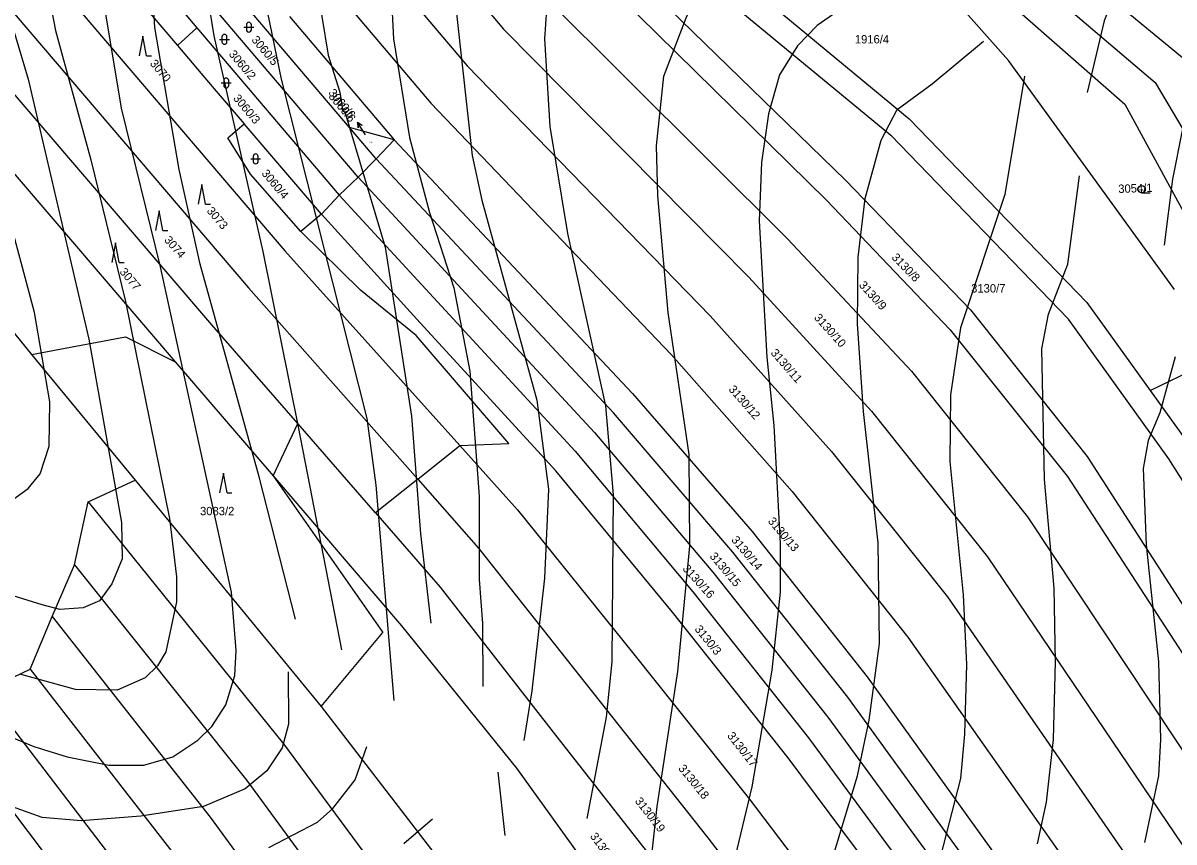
# Model space of a CAD drawing. Extents: x -555860 to -552701, y -1187050 to -1182291.
# Drawn here: x -554655.3 to -554421.8, y -1183272.5 to -1183106.3 of the extents above; entities that cross this region are included whole.
import ezdxf

# ---------------------------------------------------------------- set-up
doc = ezdxf.new("R2010")
doc.units = 0
for name, color, linetype in [('LEG_2b', 7, 'Continuous'), ('Level 16', 7, 'Continuous'), ('Level 25', 7, 'Continuous'), ('Level 40', 7, 'Continuous'), ('Level 41', 7, 'Continuous'), ('navrh_BV', 7, 'Continuous'), ('stav_BV', 7, 'Continuous')]:
    doc.layers.add(name, color=color, linetype=linetype)

msp = doc.modelspace()

# ---------------------------------------------------------------- linework, layer by layer
at = {"layer": 'Level 16'}
for p, q in [((-554585.83, -1183128.95), (-554587.48, -1183126.44)), ((-554587.48, -1183126.44), (-554586.51, -1183127)), ((-554587.48, -1183126.44), (-554587.35, -1183127.55))]:
    msp.add_line(p, q, dxfattribs=at)
at = {"layer": 'Level 25'}
for p, q in [((-554610.48, -1183107.13), (-554608.48, -1183107.13)), ((-554609.98, -1183106.63), (-554609.98, -1183107.63)), ((-554608.98, -1183107.63), (-554608.98, -1183106.63)), ((-554630.98, -1183108.96), (-554631.73, -1183112.96)), ((-554630.23, -1183112.96), (-554630.98, -1183108.96)), ((-554615.45, -1183109.59), (-554613.45, -1183109.59)), ((-554614.95, -1183109.09), (-554614.95, -1183110.09)), ((-554613.95, -1183110.09), (-554613.95, -1183109.09)), ((-554630.23, -1183112.96), (-554629.23, -1183112.96)), ((-554615.08, -1183118.45), (-554613.08, -1183118.45)), ((-554614.58, -1183117.95), (-554614.58, -1183118.95)), ((-554613.58, -1183118.95), (-554613.58, -1183117.95)), ((-554609.1, -1183133.86), (-554607.1, -1183133.86)), ((-554608.6, -1183133.36), (-554608.6, -1183134.36)), ((-554607.6, -1183134.36), (-554607.6, -1183133.36)), ((-554619.05, -1183139.05), (-554619.8, -1183143.05)), ((-554618.3, -1183143.05), (-554619.05, -1183139.05)), ((-554428.37, -1183140.73), (-554426.62, -1183140.73)), ((-554618.3, -1183143.05), (-554617.3, -1183143.05)), ((-554627.69, -1183144.38), (-554628.44, -1183148.38)), ((-554626.94, -1183148.38), (-554627.69, -1183144.38)), ((-554626.94, -1183148.38), (-554625.94, -1183148.38)), ((-554636.54, -1183150.86), (-554637.29, -1183154.86)), ((-554635.79, -1183154.86), (-554636.54, -1183150.86)), ((-554635.79, -1183154.86), (-554634.79, -1183154.86)), ((-554614.67, -1183197.65), (-554615.42, -1183201.65)), ((-554613.92, -1183201.65), (-554614.67, -1183197.65)), ((-554613.92, -1183201.65), (-554612.92, -1183201.65))]:
    msp.add_line(p, q, dxfattribs=at)
msp.add_circle((-554428.37, -1183139.98), 0.75, dxfattribs=at)
for centre, start, end in [((-554609.48, -1183106.63), 0, 180), ((-554609.48, -1183107.63), 180, 359.9879), ((-554614.45, -1183109.09), 0, 180), ((-554614.45, -1183110.09), 180, 359.9879), ((-554614.08, -1183117.95), 0, 180), ((-554614.08, -1183118.95), 180, 359.9879), ((-554608.1, -1183133.36), 0, 180), ((-554608.1, -1183134.36), 180, 359.9879)]:
    msp.add_arc(centre, 0.5, start, end, dxfattribs=at)
at = {"layer": 'Level 40'}
for points in [[(-554600.06, -1183227.3), (-554607.4, -1183198.37), (-554619.39, -1183155.19), (-554623.62, -1183135.99), (-554628.56, -1183107.21), (-554629.97, -1183083.22), (-554628.28, -1183054.43), (-554624.89, -1183030.44), (-554620.8, -1183016.05), (-554619.95, -1183011.25), (-554613.18, -1182992.06), (-554608.53, -1182982.46)], [(-554484.37, -1183002.39), (-554505.79, -1183007.86), (-554510.03, -1183009.41), (-554537.83, -1183024.09), (-554542.21, -1183027.08), (-554548.4, -1183033.14), (-554553.91, -1183041.73), (-554559.7, -1183055.28), (-554562.38, -1183064.31), (-554565.48, -1183077.85), (-554567.18, -1183091.4), (-554567.32, -1183104.95), (-554564.21, -1183133.17), (-554562.24, -1183142.2), (-554551.09, -1183182.84), (-554548.69, -1183200.91), (-554549.54, -1183218.97), (-554552.08, -1183241.83), (-554553.71, -1183251.9)], [(-554452.1, -1183117.09), (-554456.12, -1183141.07), (-554465.15, -1183168.17), (-554467.13, -1183181.72), (-554467.27, -1183195.26), (-554464.59, -1183222.36), (-554463.88, -1183236.47), (-554464.3, -1183250.58), (-554465.15, -1183259.61), (-554470.94, -1183282.19), (-554480.11, -1183309.28), (-554495.5, -1183349.47)], [(-554601.53, -1183237.95), (-554601.47, -1183248.61), (-554602.74, -1183253.4), (-554605.84, -1183258.06), (-554610.22, -1183261.73), (-554618.69, -1183265.26), (-554631.39, -1183267.23), (-554643.52, -1183268.22), (-554651.42, -1183267.52), (-554659.33, -1183264.69), (-554677.25, -1183254.53), (-554690.37, -1183248.32), (-554702.23, -1183245.36), (-554714.08, -1183244.65), (-554729.89, -1183246.91), (-554745.69, -1183251), (-554753.59, -1183252.41), (-554781.25, -1183254.53), (-554801.01, -1183254.67), (-554824.71, -1183258.48), (-554832.62, -1183261.02), (-554844.47, -1183267.37), (-554851.39, -1183272.31), (-554856.75, -1183277.68)]]:
    msp.add_lwpolyline(points, dxfattribs=at)
at = {"layer": 'Level 41'}
for points in [[(-554591.31, -1182973.43), (-554601.19, -1182988.67), (-554606.69, -1182999.96), (-554609.37, -1183007.3), (-554616.85, -1183039.05), (-554617.98, -1183046.53), (-554619.47, -1183065.65), (-554619.67, -1183079.27), (-554618.4, -1183097.61), (-554616.57, -1183108.9), (-554606.69, -1183152.65), (-554599.49, -1183188.21), (-554590.71, -1183233.48)], [(-554653.12, -1183253.12), (-554646.34, -1183255.24), (-554637.88, -1183256.93), (-554630.82, -1183256.93), (-554624.89, -1183255.24), (-554619.81, -1183251.85), (-554616.99, -1183249.03), (-554614.17, -1183244.65), (-554612.33, -1183238.73), (-554612.05, -1183233.65), (-554613.04, -1183221.79), (-554627.43, -1183155.75), (-554635.34, -1183123.58), (-554639.15, -1183100.72), (-554640.13, -1183090.84), (-554640.13, -1183078.98), (-554639.01, -1183065.16), (-554637.23, -1183050.69), (-554631.24, -1183008.43), (-554629.13, -1183000.52), (-554625.74, -1182992.62), (-554616.85, -1182976.82)], [(-554628.99, -1182978.51), (-554640.42, -1182992.05), (-554644.09, -1182997.98), (-554645.5, -1183007.58), (-554644.93, -1183029.31), (-554646.63, -1183046.24), (-554650.86, -1183073.34), (-554651.57, -1183083.22), (-554651.14, -1183095.07), (-554648.74, -1183107.77), (-554641.55, -1183134.02), (-554634.49, -1183162.81), (-554625.6, -1183206.83), (-554624.19, -1183218.69), (-554624.19, -1183223.77), (-554626.31, -1183233.93), (-554628, -1183236.75), (-554630.54, -1183239.15), (-554636.18, -1183241.69), (-554644.65, -1183241.55), (-554655.94, -1183238.44)], [(-554579.99, -1183243.8), (-554583.69, -1183200.06), (-554585.52, -1183186.51), (-554602.88, -1183117.65), (-554608.95, -1183088.01), (-554610.78, -1183074.19), (-554610.92, -1183060.64), (-554608.95, -1183048.78), (-554604.57, -1183030.16), (-554600.34, -1183016.61), (-554596.95, -1183008), (-554592.01, -1182997.7), (-554586.93, -1182988.67), (-554579.31, -1182979.21)], [(-554551.8, -1182986.13), (-554560.26, -1182987.54), (-554569.72, -1182991.91), (-554574.52, -1182995.86), (-554577.48, -1182999.39), (-554580.58, -1183004.48), (-554586.51, -1183019.15), (-554591.03, -1183033.54), (-554593.14, -1183046.39), (-554593.99, -1183061.77), (-554595.82, -1183080.39), (-554595.96, -1183097.05), (-554593.4, -1183112.81), (-554591.03, -1183120.33), (-554590.46, -1183124.14), (-554590.04, -1183124.28), (-554581.85, -1183151.8), (-554576.49, -1183186.09), (-554574.66, -1183209.94), (-554572.59, -1183228.05)], [(-554488.53, -1182992.78), (-554491.44, -1182995.11), (-554493.94, -1182996.29), (-554500.71, -1182997.56), (-554520.19, -1182997.98), (-554548.69, -1183004.9), (-554560.4, -1183010.12), (-554567.46, -1183016.61), (-554572.54, -1183024.51), (-554574.94, -1183030.44), (-554579.03, -1183048.22), (-554580.3, -1183058.1), (-554581.57, -1183081.8), (-554580.16, -1183109.47), (-554576.91, -1183129.5), (-554572.82, -1183144.74), (-554567.88, -1183159.99), (-554564.64, -1183176.92), (-554562.8, -1183202.32), (-554562.8, -1183219.25), (-554562.11, -1183228.16), (-554561.99, -1183240.96)], [(-554475.78, -1183011.47), (-554486.88, -1183017.32), (-554499.02, -1183022.11), (-554502.97, -1183024.37), (-554515.44, -1183032.8), (-554521.4, -1183035.54), (-554524.7, -1183038.06), (-554526.1, -1183039.62), (-554526.96, -1183042.01), (-554526.82, -1183046.24), (-554527.67, -1183052.17), (-554532.74, -1183066), (-554543.75, -1183083.78), (-554547.7, -1183095.64), (-554549.11, -1183103.54), (-554549.54, -1183109.46), (-554548.41, -1183127.25), (-554544.88, -1183148.98), (-554537.12, -1183183.97), (-554535.57, -1183202.04), (-554535.85, -1183235.91), (-554536.98, -1183247.19), (-554540.94, -1183267.72)], [(-554528.69, -1183283.74), (-554526.68, -1183265.26), (-554522.44, -1183237.88), (-554520.05, -1183212.48), (-554520.19, -1183193.85), (-554524.42, -1183165.06), (-554526.54, -1183141.36), (-554526.82, -1183131.2), (-554525.27, -1183117.08), (-554520.75, -1183105.23), (-554517.08, -1183097.33), (-554515.67, -1183095.35), (-554511.58, -1183091.97), (-554505.09, -1183089), (-554501.73, -1183086.53), (-554499.58, -1183083.92), (-554497.89, -1183081.1)], [(-554479.65, -1183095.27), (-554486.88, -1183101.7), (-554494.22, -1183106.78), (-554498.17, -1183110.88), (-554501.84, -1183116.8), (-554504.1, -1183124.71), (-554505.51, -1183134.58), (-554505.93, -1183146.44), (-554504.38, -1183174.09), (-554502.97, -1183187.93), (-554501.7, -1183211.92), (-554501.7, -1183221.79), (-554503.39, -1183237.6), (-554507.48, -1183261.3), (-554517.43, -1183303.14)], [(-554432.13, -1183095.92), (-554435.94, -1183105.8), (-554439.39, -1183120.41)], [(-554412.51, -1183107.43), (-554415.18, -1183112.88), (-554417.88, -1183120.47), (-554420.13, -1183128.09), (-554422.11, -1183137.97), (-554423.8, -1183151.38)], [(-554657.07, -1183108.34), (-554654.25, -1183117.65), (-554641.97, -1183170.43), (-554635.34, -1183207.68), (-554635.2, -1183215.02), (-554637.31, -1183220.1), (-554639.78, -1183223.58), (-554643.13, -1183224.95), (-554647.85, -1183225.32), (-554651.42, -1183224.33), (-554693.76, -1183211.21)], [(-554502.72, -1183328.41), (-554500.57, -1183312.81), (-554499.02, -1183304.2), (-554494.22, -1183286.14), (-554486.04, -1183259.05), (-554483.64, -1183247.76), (-554481.52, -1183232.24), (-554481.82, -1183211.75), (-554484.77, -1183185.1), (-554486.04, -1183167.32), (-554485.89, -1183153.78), (-554484.48, -1183141.92), (-554481.24, -1183130.07), (-554477.98, -1183123.83), (-554470.89, -1183118.6), (-554460.48, -1183109.99)], [(-554659.61, -1183204.58), (-554654.25, -1183200.77), (-554651.85, -1183197.8), (-554650.01, -1183192.16), (-554649.87, -1183183.13), (-554652.98, -1183165.06), (-554665.11, -1183119.91)], [(-554449.49, -1183272.88), (-554447.65, -1183264.41), (-554446.24, -1183251.71), (-554445.82, -1183235.91), (-554446.1, -1183220.95), (-554448.07, -1183198.93), (-554448.64, -1183172.4), (-554447.23, -1183165.35), (-554443.31, -1183155.25), (-554440.96, -1183137.31)], [(-554421.57, -1183174.05), (-554424.65, -1183185.39), (-554427.05, -1183191.03), (-554428.04, -1183196.68), (-554427.47, -1183212.2), (-554424.93, -1183235.91), (-554424.51, -1183251.71), (-554424.93, -1183259.05), (-554427.76, -1183272.59)], [(-554880.45, -1183277.39), (-554872.13, -1183267.37), (-554862.39, -1183260.6), (-554849.83, -1183254.11), (-554831.77, -1183249.03), (-554813.71, -1183245.92), (-554794.39, -1183244.11), (-554761.23, -1183240.43), (-554749.08, -1183239.57), (-554716.9, -1183233.93), (-554710.13, -1183233.65), (-554698.84, -1183234.49), (-554692.07, -1183236.05), (-554678.52, -1183241.27), (-554663.28, -1183248.89), (-554653.12, -1183253.12)], [(-554605.42, -1183273.58), (-554595.54, -1183268.5), (-554592.44, -1183265.68), (-554587.92, -1183259.89), (-554585.53, -1183253.08)], [(-554557.5, -1183271.18), (-554558.91, -1183258.32)], [(-554572.22, -1183267.87), (-554578.04, -1183272.88)]]:
    msp.add_lwpolyline(points, dxfattribs=at)
at = {"layer": 'navrh_BV'}
for p, q in [((-554606.78, -1183049.62), (-554557.81, -1183107.52)), ((-554614.53, -1183056.65), (-554565.2, -1183114.96)), ((-554587.32, -1183137.54), (-554638.03, -1183077.94)), ((-554641.91, -1183081.47), (-554620.03, -1183107.23)), ((-554419.35, -1183113.97), (-554460.03, -1183080.39)), ((-554645.89, -1183085.07), (-554624, -1183110.83)), ((-554464.78, -1183085.02), (-554425.61, -1183118.38)), ((-554539.23, -1183088.72), (-554488.35, -1183138.27)), ((-554520.97, -1183088.05), (-554475.52, -1183125.71)), ((-554469.46, -1183089.59), (-554431.8, -1183122.76)), ((-554524.82, -1183091.37), (-554479.23, -1183129.07)), ((-554653.7, -1183092.14), (-554602.19, -1183152.48)), ((-554542.9, -1183092.5), (-554492.31, -1183142.25)), ((-554455.4, -1183113.91), (-554472.09, -1183094.95)), ((-554593.26, -1183098.14), (-554572.59, -1183122.57)), ((-554661.49, -1183099.2), (-554609.57, -1183160.01)), ((-554589.05, -1183127.49), (-554611.53, -1183101.05)), ((-554550.38, -1183100.07), (-554500.15, -1183150.12)), ((-554601.26, -1183104.98), (-554580.02, -1183129.98)), ((-554616.99, -1183167.52), (-554669.41, -1183106.37)), ((-554620.03, -1183107.23), (-554624, -1183110.83)), ((-554620.03, -1183107.23), (-554591.17, -1183141.2)), ((-554557.81, -1183107.52), (-554508.05, -1183157.88)), ((-554624, -1183110.83), (-554616.95, -1183119.13)), ((-554677.21, -1183113.44), (-554624.43, -1183175.01)), ((-554565.2, -1183114.96), (-554515.87, -1183165.71)), ((-554421.72, -1183160.34), (-554455.4, -1183113.91)), ((-554616.95, -1183119.13), (-554610.45, -1183126.73)), ((-554425.61, -1183118.38), (-554389.55, -1183179.54)), ((-554572.59, -1183122.57), (-554523.73, -1183173.65)), ((-554431.8, -1183122.76), (-554397.2, -1183186.28)), ((-554691.88, -1183126.57), (-554653.57, -1183173.56)), ((-554613.79, -1183129.59), (-554610.45, -1183126.73)), ((-554594.73, -1183145.09), (-554610.45, -1183126.73)), ((-554475.52, -1183125.71), (-554439.49, -1183162.97)), ((-554583.68, -1183133.81), (-554589.05, -1183127.49)), ((-554580.02, -1183129.98), (-554589.05, -1183127.49)), ((-554443.23, -1183166.38), (-554479.23, -1183129.07)), ((-554609.19, -1183136.97), (-554613.79, -1183129.59)), ((-554580.02, -1183129.98), (-554583.68, -1183133.81)), ((-554580.02, -1183129.98), (-554531.67, -1183181.44)), ((-554583.68, -1183133.81), (-554587.32, -1183137.54)), ((-554535.52, -1183185.41), (-554583.68, -1183133.81)), ((-554598.93, -1183148.57), (-554609.19, -1183136.97)), ((-554587.32, -1183137.54), (-554591.17, -1183141.2)), ((-554587.32, -1183137.54), (-554539.39, -1183189.37)), ((-554488.35, -1183138.27), (-554463.06, -1183164.47)), ((-554591.17, -1183141.2), (-554594.73, -1183145.09)), ((-554591.17, -1183141.2), (-554543.27, -1183193.2)), ((-554492.31, -1183142.25), (-554467.21, -1183168.52)), ((-554594.73, -1183145.09), (-554598.93, -1183148.57)), ((-554575.38, -1183166.38), (-554594.73, -1183145.09)), ((-554586.83, -1183160.5), (-554598.93, -1183148.57)), ((-554500.15, -1183150.12), (-554475.08, -1183176.94)), ((-554602.19, -1183152.48), (-554566.7, -1183192.05)), ((-554508.05, -1183157.88), (-554483.14, -1183185.04)), ((-554609.57, -1183160.01), (-554575.24, -1183198.88)), ((-554575.55, -1183169.73), (-554586.83, -1183160.5)), ((-554439.49, -1183162.97), (-554426.66, -1183180.83)), ((-554547.2, -1183197.17), (-554575.38, -1183166.38)), ((-554515.87, -1183165.71), (-554491.28, -1183193.24)), ((-554463.06, -1183164.47), (-554439.39, -1183194.23)), ((-554422.88, -1183194.7), (-554443.23, -1183166.38)), ((-554599.54, -1183187.59), (-554616.99, -1183167.52)), ((-554467.21, -1183168.52), (-554443.38, -1183198.33)), ((-554653.57, -1183173.56), (-554634.51, -1183169.96)), ((-554634.51, -1183169.96), (-554624.43, -1183175.01)), ((-554556.74, -1183191.61), (-554575.55, -1183169.73)), ((-554653.57, -1183173.56), (-554632.58, -1183199.03)), ((-554523.73, -1183173.65), (-554499.3, -1183201.38)), ((-554624.43, -1183175.01), (-554604.55, -1183198.21)), ((-554426.66, -1183180.83), (-554414.65, -1183175.07)), ((-554475.08, -1183176.94), (-554451.53, -1183206.47)), ((-554531.67, -1183181.44), (-554507.39, -1183209.48)), ((-554426.66, -1183180.83), (-554419.18, -1183191.24)), ((-554483.14, -1183185.04), (-554459.65, -1183214.64)), ((-554604.55, -1183198.21), (-554599.54, -1183187.59)), ((-554583.79, -1183205.7), (-554599.54, -1183187.59)), ((-554511.31, -1183213.67), (-554535.52, -1183185.41)), ((-554539.39, -1183189.37), (-554515.39, -1183217.71)), ((-554575.24, -1183198.88), (-554566.7, -1183192.05)), ((-554566.7, -1183192.05), (-554556.74, -1183191.61)), ((-554566.7, -1183192.05), (-554555.02, -1183205.08)), ((-554543.27, -1183193.2), (-554519.44, -1183221.73)), ((-554491.28, -1183193.24), (-554467.77, -1183222.72)), ((-554439.39, -1183194.23), (-554384.99, -1183279)), ((-554404.16, -1183224.34), (-554422.88, -1183194.7)), ((-554642.11, -1183203.45), (-554632.58, -1183199.03)), ((-554632.58, -1183199.03), (-554621.27, -1183212.77)), ((-554604.55, -1183198.21), (-554578.53, -1183228.59)), ((-554604.55, -1183198.21), (-554582.34, -1183229.95)), ((-554575.24, -1183198.88), (-554583.79, -1183205.7)), ((-554575.24, -1183198.88), (-554562.88, -1183212.88)), ((-554523.52, -1183225.84), (-554547.2, -1183197.17)), ((-554443.38, -1183198.33), (-554388.16, -1183283.48)), ((-554499.3, -1183201.38), (-554475.81, -1183230.93)), ((-554644.88, -1183216.26), (-554642.11, -1183203.45)), ((-554642.11, -1183203.45), (-554602.49, -1183252.6)), ((-554583.79, -1183205.7), (-554570.66, -1183220.79)), ((-554555.02, -1183205.08), (-554531.66, -1183234.06)), ((-554451.53, -1183206.47), (-554394.52, -1183292.51)), ((-554507.39, -1183209.48), (-554484.06, -1183238.95)), ((-554621.27, -1183212.77), (-554594.82, -1183244.98)), ((-554562.88, -1183212.88), (-554539.76, -1183242.1)), ((-554487.99, -1183243.1), (-554511.31, -1183213.67)), ((-554459.65, -1183214.64), (-554400.85, -1183301.5)), ((-554649.38, -1183226.72), (-554644.88, -1183216.26)), ((-554644.88, -1183216.26), (-554609.88, -1183259.98)), ((-554515.39, -1183217.71), (-554492, -1183247.15)), ((-554570.66, -1183220.79), (-554547.74, -1183250.17)), ((-554519.44, -1183221.73), (-554495.98, -1183251.37)), ((-554467.77, -1183222.72), (-554407.59, -1183309.9)), ((-554653.85, -1183237.43), (-554649.38, -1183226.72)), ((-554649.38, -1183226.72), (-554617.31, -1183267.43)), ((-554500.08, -1183255.38), (-554523.52, -1183225.84)), ((-554578.53, -1183228.59), (-554555.18, -1183257.54)), ((-554594.82, -1183244.98), (-554582.34, -1183229.95)), ((-554475.81, -1183230.93), (-554414.21, -1183318.36)), ((-554531.66, -1183234.06), (-554508.21, -1183263.48)), ((-554663.25, -1183241.85), (-554653.85, -1183237.43)), ((-554653.85, -1183237.43), (-554624.64, -1183275.03)), ((-554484.06, -1183238.95), (-554420.95, -1183326.78)), ((-554663.25, -1183241.85), (-554632.15, -1183282.48)), ((-554539.76, -1183242.1), (-554516.38, -1183271.68)), ((-554424.73, -1183330.33), (-554487.99, -1183243.1)), ((-554594.82, -1183244.98), (-554571.94, -1183274.7)), ((-554492, -1183247.15), (-554428.55, -1183333.81)), ((-554547.74, -1183250.17), (-554524.42, -1183279.92)), ((-554602.49, -1183252.6), (-554557.79, -1183312.92)), ((-554495.98, -1183251.37), (-554432.51, -1183337.38)), ((-554436.24, -1183340.95), (-554500.08, -1183255.38)), ((-554555.18, -1183257.54), (-554533, -1183288.37)), ((-554609.88, -1183259.98), (-554565.66, -1183320.36)), ((-554659.9, -1183262.96), (-554639.51, -1183289.98)), ((-554508.21, -1183263.48), (-554444.01, -1183347.98)), ((-554617.31, -1183267.43), (-554573.41, -1183327.72)), ((-554516.38, -1183271.68), (-554451.83, -1183354.95))]:
    msp.add_line(p, q, dxfattribs=at)
at = {"layer": 'stav_BV'}
for p, q in [((-554585.83, -1183128.95), (-554587.46, -1183126.43)), ((-554587.46, -1183126.43), (-554586.5, -1183127)), ((-554587.46, -1183126.43), (-554587.34, -1183127.55))]:
    msp.add_line(p, q, dxfattribs=at)

# ---------------------------------------------------------------- texts
at = {"layer": 'LEG_2b'}
for s, rotation, p in [('3060/5', 310, (-554609.06, -1183109.75)), ('3060/2', 310, (-554613.67, -1183112.65)), ('3070', 310, (-554629.67, -1183114.56)), ('3060/3', 310, (-554612.79, -1183121.61)), ('3060/6', 310, (-554593.44, -1183121.24)), ('3060/4', 310, (-554607.03, -1183136.85)), ('3054/1', 2, (-554433.08, -1183140.78)), ('3073', 310, (-554618.14, -1183144.46)), ('3074', 311, (-554626.78, -1183150.38)), ('3130/8', 314, (-554479.22, -1183153.97)), ('3077', 310, (-554635.83, -1183156.84)), ('3130/9', 312, (-554485.84, -1183159.55)), ('3130/10', 312, (-554494.93, -1183166.17)), ('3130/11', 311, (-554503.74, -1183173.3)), ('3130/12', 311, (-554512.27, -1183180.69)), ('3130/13', 310, (-554504.3, -1183207.43)), ('3130/14', 310, (-554511.72, -1183211.25)), ('3130/15', 310, (-554516.12, -1183214.56)), ('3130/16', 312, (-554521.61, -1183217.11)), ('3130/3', 309, (-554519.16, -1183229.33)), ('3130/17', 308, (-554512.55, -1183250.97)), ('3130/18', 309, (-554522.46, -1183257.6)), ('3130/19', 308, (-554531.27, -1183264.22)), ('3130/20', 306, (-554540.36, -1183271.34))]:
    msp.add_text(s, height=1.7, rotation=rotation, dxfattribs=at).set_placement(p)
for s, height, p in [('1916/4', 1.7, (-554486.55, -1183110.42)), ('3060/6', 0.2, (-554585.04, -1183130.55)), ('3130/7', 1.7, (-554462.96, -1183160.97)), ('3083/2', 1.7, (-554619.39, -1183206.18))]:
    msp.add_text(s, height=height, dxfattribs=at).set_placement(p)
at = {"layer": 'Level 16'}
msp.add_text('3060/6', height=1.7, rotation=309.6, dxfattribs=at).set_placement((-554593.45, -1183120.48))

doc.saveas('drawing.dxf')
